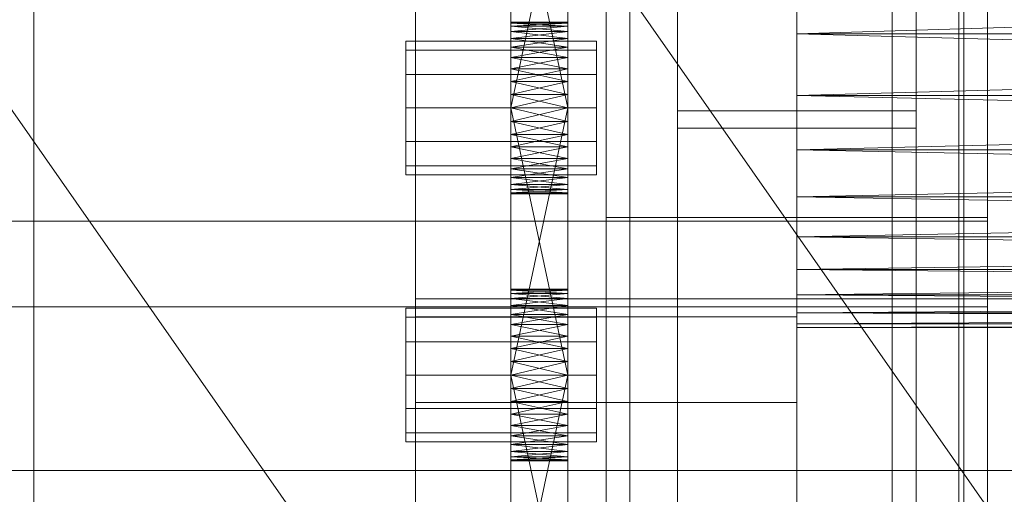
# Model space of a CAD drawing. Header units: millimetres. Extents: x -2233 to 61924, y -68080 to 6847.
# Tile 369 of 656: x 1398 to 1502, y -33946 to -33896. Entities that reach past the tile are written whole.
import ezdxf

# ---------------------------------------------------------------- set-up
doc = ezdxf.new("R2010")
doc.units = ezdxf.units.MM
for name, color, linetype, lineweight in [('COTAS_O', 1, 'Continuous', 0), ('frontal_C03', 7, 'Continuous', 0), ('frontal_secador', 7, 'Continuous', 0), ('frontal_tolva', 7, 'Continuous', 0)]:
    doc.layers.add(name, color=color, linetype=linetype, lineweight=lineweight)
doc.dimstyles.new('R19_100', dxfattribs={"dimtxt": 250, "dimasz": 150, "dimexe": 150, "dimexo": 80, "dimgap": 100, "dimtad": 1, "dimtih": 1, "dimtoh": 1, "dimdsep": 46, "dimcen": 0.09, "dimadec": 0, "dimazin": 0, "dimtfac": 1, "dimtdec": 4, "dimtofl": 0, "dimtmove": 0, "dimatfit": 3, "dimfxl": 1, "dimtolj": 1, "dimtzin": 0, "dimarcsym": 0})

# ---------------------------------------------------------------- blocks, each defined once
blk = doc.blocks.new('DIM_R28_52')
at = {"layer": 'COTAS_O'}
for p, q in [((-1725, -33700), (-1575, -33655)), ((1725, -33700), (1575, -33655)), ((-1725, -34400), (-1725, -33700)), ((-1725, -33700), (1725, -33700)), ((-1725, -33700), (-1575, -33745)), ((1725, -33700), (1575, -33745)), ((1725, -34400), (1725, -33700))]:
    blk.add_line(p, q, dxfattribs=at)
blk.add_text('3450 O', height=250, dxfattribs=at).set_placement((0, -33600))

msp = doc.modelspace()

# ---------------------------------------------------------------- linework, layer by layer
at = {"layer": 'frontal_C03'}
for p, q in [((1500, -32314.944), (1500, -34875.113)), ((1500, -34879.011), (1500, -32318.841)), ((1490, -35975), (1490, -32996.942)), ((1497, -35975), (1497, -32996.942)), ((1490, -35975), (1490, -33266.434)), ((1497, -35975), (1497, -33266.434)), ((1467.5, -33905.804), (1467.5, -33310.844)), ((1492.5, -33905.804), (1492.5, -33310.844)), ((1460, -33916.987), (1460, -33647.495)), ((1500, -33916.987), (1500, -33647.495)), ((1440, -34004.816), (1440, -33657.91)), ((1480, -33657.91), (1480, -34004.816)), ((1440, -33666.893), (1440, -34013.799)), ((1480, -34013.799), (1480, -33666.893)), ((1490, -35975), (1490, -33805.417)), ((1497, -35975), (1497, -33805.417)), ((1460, -34086.651), (1460, -33817.159)), ((1500, -33817.159), (1500, -34086.651)), ((1467.5, -34418.43), (1467.5, -33823.47)), ((1492.5, -33823.47), (1492.5, -34418.43)), ((1462.5, -34158.748), (1462.5, -33833.28)), ((1497.5, -33833.28), (1497.5, -34158.748)), ((1462.5, -34165.485), (1462.5, -33840.017)), ((1497.5, -34165.485), (1497.5, -33840.017)), ((1467.5, -34444.787), (1467.5, -33849.827)), ((1492.5, -34444.787), (1492.5, -33849.827)), ((1467.5, -33851.633), (1467.5, -33907.61)), ((1492.5, -33851.633), (1492.5, -33907.61)), ((1460, -34125.629), (1460, -33856.137)), ((1500, -34125.629), (1500, -33856.137)), ((1460, -33868.264), (1460, -33916.987)), ((1460, -34137.755), (1460, -33868.264)), ((1500, -33916.987), (1500, -33868.264)), ((1500, -33868.264), (1500, -34137.755)), ((1467.5, -33877.64), (1467.5, -33907.61)), ((1492.5, -33907.61), (1492.5, -33877.64)), ((1467.5, -33905.804), (1467.5, -33879.447)), ((1492.5, -33879.447), (1492.5, -33905.804)), ((1500, -33883.261), (1500, -33917.367)), ((1500, -33926.351), (1500, -33892.245)), ((1492.5, -33905.804), (1467.5, -33905.804)), ((1467.5, -33907.61), (1492.5, -33907.61)), ((1460, -33916.987), (1500, -33916.987)), ((1460, -34186.478), (1460, -33916.987)), ((1500, -34186.478), (1500, -33916.987)), ((1500, -33917.367), (-1500, -33917.367)), ((1500, -33926.351), (1500, -33917.367)), ((-1500, -33926.351), (1500, -33926.351)), ((1440, -33936.384), (1440, -33927.401)), ((1440, -33927.401), (1480, -33927.401)), ((1440, -34274.308), (1440, -33927.401)), ((1480, -33927.401), (1480, -33936.384)), ((1480, -33927.401), (1480, -34274.308)), ((1480, -33936.384), (1440, -33936.384)), ((1440, -33936.384), (1440, -34283.291)), ((1480, -34283.291), (1480, -33936.384))]:
    msp.add_line(p, q, dxfattribs=at)
at = {"layer": 'frontal_secador'}
for p, q in [((1400, -36000), (1400, -33000)), ((1400, -36000), (1400, -33075)), ((1400, -34600), (1400, -33075)), ((1400, -35940), (1400, -33075)), ((1400, -34650), (1400, -33075)), ((1400, -36000), (1400, -33250)), ((1480, -33658.5), (1480, -33919)), ((1480, -33914.82), (1480, -33658.5)), ((1480, -33914.82), (1480, -33677.12)), ((1480, -33682.82), (1480, -33897.72)), ((1480, -33682.82), (1480, -33919)), ((1480, -33696.5), (1480, -33897.72)), ((1450, -33908.281), (1450, -33869.481)), ((1456, -33869.481), (1456, -33908.281)), ((1450, -33871.136), (1450, -33908.281)), ((1456, -33908.281), (1456, -33871.136)), ((1450, -33908.281), (1450, -33873.414)), ((1456, -33873.414), (1456, -33908.281)), ((1450, -33905.5), (1450, -33876.092)), ((1450, -33908.281), (1450, -33876.092)), ((1456, -33876.092), (1456, -33905.5)), ((1456, -33876.092), (1456, -33908.281)), ((1450, -33877.5), (1450, -33905.5)), ((1456, -33905.5), (1450, -33877.5)), ((1456, -33877.5), (1450, -33905.5)), ((1456, -33905.5), (1456, -33877.5)), ((1480, -33897.72), (1480, -33890.5)), ((1480, -33904.18), (1480, -33890.5)), ((1480, -33914.82), (1480, -33890.5)), ((1715, -33890.5), (1480, -33897.72)), ((1450, -33896.611), (1450, -33896.5)), ((1456, -33896.611), (1450, -33896.5)), ((1456, -33896.5), (1450, -33896.5)), ((1456, -33896.5), (1450, -33896.611)), ((1456, -33896.611), (1456, -33896.5)), ((1450, -33896.611), (1450, -33897.481)), ((1450, -33896.94), (1450, -33896.611)), ((1450, -33896.611), (1450, -33899.136)), ((1456, -33896.94), (1450, -33896.611)), ((1456, -33896.611), (1450, -33896.611)), ((1456, -33896.611), (1450, -33896.94)), ((1450, -33897.481), (1450, -33896.94)), ((1456, -33897.481), (1450, -33896.94)), ((1456, -33896.94), (1450, -33896.94)), ((1456, -33896.94), (1450, -33897.481)), ((1450, -33897.481), (1450, -33899.136)), ((1450, -33898.219), (1450, -33897.481)), ((1450, -33901.414), (1450, -33897.481)), ((1450, -33936.281), (1450, -33897.481)), ((1456, -33898.219), (1450, -33897.481)), ((1456, -33897.481), (1450, -33897.481)), ((1456, -33897.481), (1450, -33898.219)), ((1456, -33897.481), (1456, -33896.611)), ((1456, -33896.611), (1456, -33896.94)), ((1456, -33899.136), (1456, -33896.611)), ((1456, -33896.94), (1456, -33897.481)), ((1456, -33899.136), (1456, -33897.481)), ((1456, -33897.481), (1456, -33898.219)), ((1456, -33897.481), (1456, -33901.414)), ((1456, -33897.481), (1456, -33936.281)), ((1439, -33899.438), (1439, -33898.5)), ((1459, -33898.5), (1439, -33898.5)), ((1450, -33899.136), (1450, -33898.219)), ((1456, -33899.136), (1450, -33898.219)), ((1456, -33898.219), (1450, -33898.219)), ((1456, -33898.219), (1450, -33899.136)), ((1456, -33898.219), (1456, -33899.136)), ((1459, -33899.438), (1459, -33898.5)), ((1480, -33897.72), (1480, -33909.88)), ((1480, -33904.18), (1480, -33897.72)), ((1480, -33897.72), (1480, -33919)), ((1715, -33904.18), (1480, -33897.72)), ((1715, -33897.72), (1480, -33897.72)), ((1715, -33897.72), (1480, -33904.18)), ((1439, -33902), (1439, -33899.438)), ((1459, -33899.438), (1439, -33899.438)), ((1450, -33899.136), (1450, -33901.414)), ((1450, -33900.21), (1450, -33899.136)), ((1450, -33899.136), (1450, -33904.092)), ((1450, -33899.136), (1450, -33936.281)), ((1456, -33900.21), (1450, -33899.136)), ((1456, -33899.136), (1450, -33899.136)), ((1456, -33899.136), (1450, -33900.21)), ((1456, -33901.414), (1456, -33899.136)), ((1456, -33899.136), (1456, -33900.21)), ((1456, -33904.092), (1456, -33899.136)), ((1456, -33936.281), (1456, -33899.136)), ((1459, -33902), (1459, -33899.438)), ((1450, -33901.414), (1450, -33900.21)), ((1456, -33901.414), (1450, -33900.21)), ((1456, -33900.21), (1450, -33900.21)), ((1456, -33900.21), (1450, -33901.414)), ((1456, -33900.21), (1456, -33901.414)), ((1450, -33901.414), (1450, -33904.092)), ((1450, -33902.719), (1450, -33901.414)), ((1450, -33936.281), (1450, -33901.414)), ((1456, -33902.719), (1450, -33901.414)), ((1456, -33901.414), (1450, -33901.414)), ((1456, -33901.414), (1450, -33902.719)), ((1456, -33904.092), (1456, -33901.414)), ((1456, -33901.414), (1456, -33902.719)), ((1456, -33901.414), (1456, -33936.281)), ((1439, -33905.5), (1439, -33902)), ((1459, -33902), (1439, -33902)), ((1459, -33905.5), (1459, -33902)), ((1450, -33904.092), (1450, -33902.719)), ((1456, -33904.092), (1450, -33902.719)), ((1456, -33902.719), (1450, -33902.719)), ((1456, -33902.719), (1450, -33904.092)), ((1456, -33902.719), (1456, -33904.092)), ((1450, -33933.5), (1450, -33904.092)), ((1450, -33904.092), (1450, -33905.5)), ((1450, -33936.281), (1450, -33904.092)), ((1456, -33905.5), (1450, -33904.092)), ((1456, -33904.092), (1450, -33904.092)), ((1456, -33904.092), (1450, -33905.5)), ((1456, -33904.092), (1456, -33933.5)), ((1456, -33905.5), (1456, -33904.092)), ((1456, -33904.092), (1456, -33936.281)), ((1480, -33909.88), (1480, -33904.18)), ((1480, -33914.82), (1480, -33904.18)), ((1715, -33909.88), (1480, -33904.18)), ((1715, -33904.18), (1480, -33904.18)), ((1715, -33904.18), (1480, -33909.88)), ((1439, -33905.5), (1439, -33909)), ((1439, -33905.5), (1459, -33905.5)), ((1450, -33905.5), (1450, -33933.5)), ((1456, -33933.5), (1450, -33905.5)), ((1456, -33905.5), (1450, -33905.5)), ((1456, -33905.5), (1450, -33933.5)), ((1450, -33908.281), (1450, -33905.5)), ((1450, -33905.5), (1450, -33906.908)), ((1456, -33905.5), (1450, -33906.908)), ((1456, -33906.908), (1450, -33905.5)), ((1456, -33933.5), (1456, -33905.5)), ((1456, -33905.5), (1456, -33908.281)), ((1456, -33906.908), (1456, -33905.5)), ((1459, -33909), (1459, -33905.5)), ((1450, -33906.908), (1450, -33908.281)), ((1456, -33906.908), (1450, -33906.908)), ((1456, -33906.908), (1450, -33908.281)), ((1456, -33908.281), (1450, -33906.908)), ((1456, -33908.281), (1456, -33906.908)), ((1450, -33910.79), (1450, -33908.281)), ((1450, -33908.281), (1450, -33909.586)), ((1450, -33912.781), (1450, -33908.281)), ((1450, -33914.5), (1450, -33908.281)), ((1456, -33908.281), (1450, -33908.281)), ((1456, -33908.281), (1450, -33909.586)), ((1456, -33909.586), (1450, -33908.281)), ((1456, -33908.281), (1456, -33910.79)), ((1456, -33909.586), (1456, -33908.281)), ((1456, -33908.281), (1456, -33912.781)), ((1456, -33908.281), (1456, -33914.5)), ((1439, -33909), (1439, -33911.562)), ((1459, -33909), (1439, -33909)), ((1450, -33909.586), (1450, -33910.79)), ((1456, -33909.586), (1450, -33909.586)), ((1456, -33909.586), (1450, -33910.79)), ((1456, -33910.79), (1450, -33909.586)), ((1456, -33910.79), (1456, -33909.586)), ((1459, -33909), (1459, -33911.562)), ((1480, -33909.88), (1480, -33919)), ((1480, -33914.82), (1480, -33909.88)), ((1715, -33914.82), (1480, -33909.88)), ((1715, -33909.88), (1480, -33909.88)), ((1715, -33909.88), (1480, -33914.82)), ((1450, -33912.781), (1450, -33910.79)), ((1450, -33910.79), (1450, -33911.864)), ((1456, -33910.79), (1450, -33910.79)), ((1456, -33910.79), (1450, -33911.864)), ((1456, -33911.864), (1450, -33910.79)), ((1456, -33910.79), (1456, -33912.781)), ((1456, -33911.864), (1456, -33910.79)), ((1439, -33911.562), (1439, -33912.5)), ((1459, -33911.562), (1439, -33911.562)), ((1450, -33911.864), (1450, -33912.781)), ((1456, -33911.864), (1450, -33911.864)), ((1456, -33911.864), (1450, -33912.781)), ((1456, -33912.781), (1450, -33911.864)), ((1456, -33912.781), (1456, -33911.864)), ((1459, -33911.562), (1459, -33912.5)), ((1459, -33912.5), (1439, -33912.5)), ((1450, -33914.06), (1450, -33912.781)), ((1450, -33912.781), (1450, -33913.519)), ((1450, -33914.5), (1450, -33912.781)), ((1456, -33912.781), (1450, -33912.781)), ((1456, -33912.781), (1450, -33913.519)), ((1456, -33913.519), (1450, -33912.781)), ((1456, -33912.781), (1456, -33914.06)), ((1456, -33913.519), (1456, -33912.781)), ((1456, -33912.781), (1456, -33914.5)), ((1450, -33913.519), (1450, -33914.06)), ((1456, -33913.519), (1450, -33913.519)), ((1456, -33913.519), (1450, -33914.06)), ((1456, -33914.06), (1450, -33913.519)), ((1450, -33914.5), (1450, -33914.06)), ((1450, -33914.06), (1450, -33914.389)), ((1456, -33914.06), (1450, -33914.06)), ((1456, -33914.06), (1450, -33914.389)), ((1456, -33914.389), (1450, -33914.06)), ((1456, -33914.06), (1456, -33913.519)), ((1456, -33914.06), (1456, -33914.5)), ((1456, -33914.389), (1456, -33914.06)), ((1450, -33914.389), (1450, -33914.5)), ((1456, -33914.389), (1450, -33914.389)), ((1456, -33914.389), (1450, -33914.5)), ((1456, -33914.5), (1450, -33914.389)), ((1456, -33914.5), (1450, -33914.5)), ((1456, -33914.5), (1456, -33914.389)), ((1480, -33919), (1480, -33914.82)), ((1480, -33922.42), (1480, -33914.82)), ((1480, -33926.98), (1480, -33914.82)), ((1715, -33919), (1480, -33914.82)), ((1715, -33914.82), (1480, -33914.82)), ((1715, -33914.82), (1480, -33919)), ((1480, -33919), (1480, -33925.08)), ((1480, -33922.42), (1480, -33919)), ((1480, -33919), (1480, -33928.12)), ((1480, -33919), (1480, -33926.98)), ((1715, -33922.42), (1480, -33919)), ((1715, -33919), (1480, -33919)), ((1715, -33919), (1480, -33922.42)), ((1480, -33925.08), (1480, -33922.42)), ((1480, -33926.98), (1480, -33922.42)), ((1715, -33925.08), (1480, -33922.42)), ((1715, -33922.42), (1480, -33922.42)), ((1715, -33922.42), (1480, -33925.08)), ((1450, -33924.611), (1450, -33924.5)), ((1456, -33924.611), (1450, -33924.5)), ((1456, -33924.5), (1450, -33924.5)), ((1456, -33924.5), (1450, -33924.611)), ((1450, -33924.611), (1450, -33925.481)), ((1450, -33924.94), (1450, -33924.611)), ((1450, -33924.611), (1450, -33927.136)), ((1456, -33924.94), (1450, -33924.611)), ((1456, -33924.611), (1450, -33924.611)), ((1456, -33924.611), (1450, -33924.94)), ((1450, -33925.481), (1450, -33924.94)), ((1456, -33925.481), (1450, -33924.94)), ((1456, -33924.94), (1450, -33924.94)), ((1456, -33924.94), (1450, -33925.481)), ((1456, -33924.611), (1456, -33924.5)), ((1456, -33925.481), (1456, -33924.611)), ((1456, -33924.611), (1456, -33924.94)), ((1456, -33927.136), (1456, -33924.611)), ((1456, -33924.94), (1456, -33925.481)), ((1480, -33925.08), (1480, -33928.12)), ((1480, -33926.98), (1480, -33925.08)), ((1715, -33926.98), (1480, -33925.08)), ((1715, -33925.08), (1480, -33925.08)), ((1715, -33925.08), (1480, -33926.98)), ((1440, -33925.5), (1710, -33925.5)), ((1440, -33943.5), (1440, -33925.5)), ((1450, -33925.481), (1450, -33927.136)), ((1450, -33926.219), (1450, -33925.481)), ((1450, -33929.414), (1450, -33925.481)), ((1450, -33964.281), (1450, -33925.481)), ((1456, -33926.219), (1450, -33925.481)), ((1456, -33925.481), (1450, -33925.481)), ((1456, -33925.481), (1450, -33926.219)), ((1450, -33927.136), (1450, -33926.219)), ((1456, -33927.136), (1450, -33926.219)), ((1456, -33926.219), (1450, -33926.219)), ((1456, -33926.219), (1450, -33927.136)), ((1456, -33927.136), (1456, -33925.481)), ((1456, -33925.481), (1456, -33926.219)), ((1456, -33925.481), (1456, -33929.414)), ((1456, -33925.481), (1456, -33964.281)), ((1456, -33926.219), (1456, -33927.136)), ((1439, -33927.438), (1439, -33926.5)), ((1459, -33926.5), (1439, -33926.5)), ((1439, -33930), (1439, -33927.438)), ((1459, -33927.438), (1439, -33927.438)), ((1450, -33927.136), (1450, -33929.414)), ((1450, -33928.21), (1450, -33927.136)), ((1450, -33927.136), (1450, -33932.092)), ((1450, -33927.136), (1450, -33964.281)), ((1456, -33928.21), (1450, -33927.136)), ((1456, -33927.136), (1450, -33927.136)), ((1456, -33927.136), (1450, -33928.21)), ((1456, -33929.414), (1456, -33927.136)), ((1456, -33927.136), (1456, -33928.21)), ((1456, -33932.092), (1456, -33927.136)), ((1456, -33964.281), (1456, -33927.136)), ((1459, -33927.438), (1459, -33926.5)), ((1459, -33930), (1459, -33927.438)), ((1480, -33928.5), (1480, -33926.98)), ((1480, -33926.98), (1480, -33928.12)), ((1715, -33928.12), (1480, -33926.98)), ((1715, -33926.98), (1480, -33926.98)), ((1715, -33926.98), (1480, -33928.12)), ((1450, -33929.414), (1450, -33928.21)), ((1456, -33929.414), (1450, -33928.21)), ((1456, -33928.21), (1450, -33928.21)), ((1456, -33928.21), (1450, -33929.414)), ((1456, -33928.21), (1456, -33929.414)), ((1480, -33928.12), (1480, -33928.5)), ((1715, -33928.5), (1480, -33928.12)), ((1715, -33928.12), (1480, -33928.12)), ((1715, -33928.12), (1480, -33928.5)), ((1480, -33928.5), (1715, -33928.5)), ((1450, -33929.414), (1450, -33932.092)), ((1450, -33930.719), (1450, -33929.414)), ((1450, -33964.281), (1450, -33929.414)), ((1456, -33930.719), (1450, -33929.414)), ((1456, -33929.414), (1450, -33929.414)), ((1456, -33929.414), (1450, -33930.719)), ((1456, -33932.092), (1456, -33929.414)), ((1456, -33929.414), (1456, -33930.719)), ((1456, -33929.414), (1456, -33964.281)), ((1439, -33933.5), (1439, -33930)), ((1459, -33930), (1439, -33930)), ((1459, -33933.5), (1459, -33930)), ((1450, -33932.092), (1450, -33930.719)), ((1456, -33932.092), (1450, -33930.719)), ((1456, -33930.719), (1450, -33930.719)), ((1456, -33930.719), (1450, -33932.092)), ((1456, -33930.719), (1456, -33932.092)), ((1450, -33961.5), (1450, -33932.092)), ((1450, -33932.092), (1450, -33933.5)), ((1450, -33964.281), (1450, -33932.092)), ((1456, -33933.5), (1450, -33932.092)), ((1456, -33932.092), (1450, -33932.092)), ((1456, -33932.092), (1450, -33933.5)), ((1456, -33932.092), (1456, -33961.5)), ((1456, -33933.5), (1456, -33932.092)), ((1456, -33932.092), (1456, -33964.281)), ((1439, -33933.5), (1439, -33937)), ((1439, -33933.5), (1459, -33933.5)), ((1450, -33933.5), (1450, -33961.5)), ((1456, -33961.5), (1450, -33933.5)), ((1456, -33933.5), (1450, -33933.5)), ((1456, -33933.5), (1450, -33961.5)), ((1450, -33936.281), (1450, -33933.5)), ((1450, -33933.5), (1450, -33934.908)), ((1456, -33933.5), (1450, -33934.908)), ((1456, -33934.908), (1450, -33933.5)), ((1456, -33961.5), (1456, -33933.5)), ((1456, -33933.5), (1456, -33936.281)), ((1456, -33934.908), (1456, -33933.5)), ((1459, -33937), (1459, -33933.5)), ((1450, -33934.908), (1450, -33936.281)), ((1456, -33934.908), (1450, -33934.908)), ((1456, -33934.908), (1450, -33936.281)), ((1456, -33936.281), (1450, -33934.908)), ((1456, -33936.281), (1456, -33934.908)), ((1450, -33938.79), (1450, -33936.281)), ((1450, -33936.281), (1450, -33937.586)), ((1450, -33940.781), (1450, -33936.281)), ((1450, -33942.5), (1450, -33936.281)), ((1456, -33936.281), (1450, -33936.281)), ((1456, -33936.281), (1450, -33937.586)), ((1456, -33937.586), (1450, -33936.281)), ((1456, -33936.281), (1456, -33938.79)), ((1456, -33937.586), (1456, -33936.281)), ((1456, -33936.281), (1456, -33940.781)), ((1456, -33936.281), (1456, -33942.5)), ((1439, -33937), (1439, -33939.562)), ((1459, -33937), (1439, -33937)), ((1450, -33937.586), (1450, -33938.79)), ((1456, -33937.586), (1450, -33937.586)), ((1456, -33937.586), (1450, -33938.79)), ((1456, -33938.79), (1450, -33937.586)), ((1456, -33938.79), (1456, -33937.586)), ((1459, -33937), (1459, -33939.562)), ((1450, -33940.781), (1450, -33938.79)), ((1450, -33938.79), (1450, -33939.864)), ((1456, -33938.79), (1450, -33938.79)), ((1456, -33938.79), (1450, -33939.864)), ((1456, -33939.864), (1450, -33938.79)), ((1456, -33938.79), (1456, -33940.781)), ((1456, -33939.864), (1456, -33938.79)), ((1439, -33939.562), (1439, -33940.5)), ((1459, -33939.562), (1439, -33939.562)), ((1450, -33939.864), (1450, -33940.781)), ((1456, -33939.864), (1450, -33939.864)), ((1456, -33939.864), (1450, -33940.781)), ((1456, -33940.781), (1450, -33939.864)), ((1456, -33940.781), (1456, -33939.864)), ((1459, -33939.562), (1459, -33940.5)), ((1459, -33940.5), (1439, -33940.5)), ((1450, -33942.06), (1450, -33940.781)), ((1450, -33940.781), (1450, -33941.519)), ((1450, -33942.5), (1450, -33940.781)), ((1456, -33940.781), (1450, -33940.781)), ((1456, -33940.781), (1450, -33941.519)), ((1456, -33941.519), (1450, -33940.781)), ((1456, -33940.781), (1456, -33942.06)), ((1456, -33941.519), (1456, -33940.781)), ((1456, -33940.781), (1456, -33942.5)), ((1450, -33941.519), (1450, -33942.06)), ((1456, -33941.519), (1450, -33941.519)), ((1456, -33941.519), (1450, -33942.06)), ((1456, -33942.06), (1450, -33941.519)), ((1456, -33942.06), (1456, -33941.519)), ((1450, -33942.5), (1450, -33942.06)), ((1450, -33942.06), (1450, -33942.389)), ((1456, -33942.06), (1450, -33942.06)), ((1456, -33942.06), (1450, -33942.389)), ((1456, -33942.389), (1450, -33942.06)), ((1450, -33942.389), (1450, -33942.5)), ((1456, -33942.389), (1450, -33942.389)), ((1456, -33942.389), (1450, -33942.5)), ((1456, -33942.5), (1450, -33942.389)), ((1456, -33942.5), (1450, -33942.5)), ((1456, -33942.06), (1456, -33942.5)), ((1456, -33942.389), (1456, -33942.06)), ((1456, -33942.5), (1456, -33942.389)), ((1325, -33943.5), (2125, -33943.5)), ((1440, -33943.5), (1710, -33943.5))]:
    msp.add_line(p, q, dxfattribs=at)
at = {"layer": 'frontal_tolva'}
for p, q in [((1769.584, -34332.806), (722.584, -32835.806)), ((1720.416, -34367.194), (673.416, -32870.194))]:
    msp.add_line(p, q, dxfattribs=at)

# ---------------------------------------------------------------- dimensions: what is measured, and where the dimension line sits
at = {"layer": 'COTAS_O'}
dim = msp.add_aligned_dim(p1=(-1725, -34400), p2=(1725, -34400), distance=700, text='<> O', dimstyle='R19_100', dxfattribs=at)
dim.commit()
dim.dimension.update_dxf_attribs({"geometry": 'DIM_R28_52', "text_midpoint": (0, -33700)})

doc.saveas('drawing.dxf')
